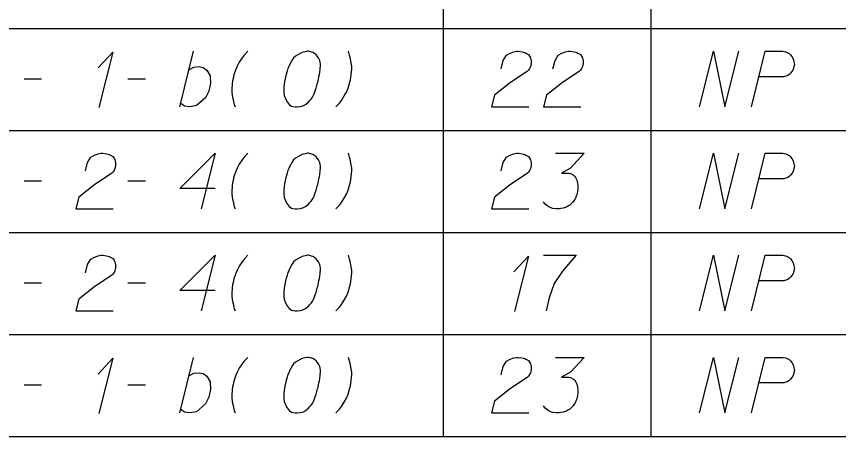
# Model space of a CAD drawing. Extents: x 2074207 to 2076812, y 516372 to 523312.
# Drawn here: x 2076453.5 to 2076524.4, y 518622.6 to 518658.9 of the extents above; entities that cross this region are included whole.
import ezdxf

# ---------------------------------------------------------------- set-up
doc = ezdxf.new("R2010")
doc.units = 0
for name, color, linetype in [('Prop DirtTable_ Soil Test Results - Outline (Major)', 7, 'Continuous'), ('Prop DirtTable_ Soil Test Results - Outline (Minor)', 7, 'Continuous'), ('Prop DirtTable_ Soil Test Results - Tx (Sample Data)', 7, 'Continuous')]:
    doc.layers.add(name, color=color, linetype=linetype)

msp = doc.modelspace()

# ---------------------------------------------------------------- linework, layer by layer
at = {"layer": 'Prop DirtTable_ Soil Test Results - Outline (Major)'}
msp.add_line((2076260.609, 518622.616), (2076811.903, 518622.616), dxfattribs=at)
at = {"layer": 'Prop DirtTable_ Soil Test Results - Outline (Minor)'}
for p, q in [((2076490.31, 518682.216), (2076490.31, 518657.816)), ((2076508.192, 518682.216), (2076508.192, 518657.816)), ((2076260.609, 518657.816), (2076811.903, 518657.816)), ((2076260.609, 518657.816), (2076811.903, 518657.816)), ((2076490.31, 518657.816), (2076490.31, 518649.016)), ((2076508.192, 518657.816), (2076508.192, 518649.016)), ((2076260.609, 518649.016), (2076811.903, 518649.016)), ((2076260.609, 518649.016), (2076811.903, 518649.016)), ((2076490.31, 518649.016), (2076490.31, 518640.216)), ((2076508.192, 518649.016), (2076508.192, 518640.216)), ((2076260.609, 518640.216), (2076811.903, 518640.216)), ((2076260.609, 518640.216), (2076811.903, 518640.216)), ((2076490.31, 518640.216), (2076490.31, 518631.416)), ((2076508.192, 518640.216), (2076508.192, 518631.416)), ((2076260.609, 518631.416), (2076811.903, 518631.416)), ((2076260.609, 518631.416), (2076811.903, 518631.416)), ((2076490.31, 518631.416), (2076490.31, 518622.616)), ((2076508.192, 518631.416), (2076508.192, 518622.616)), ((2076260.609, 518622.616), (2076811.903, 518622.616))]:
    msp.add_line(p, q, dxfattribs=at)
at = {"layer": 'Prop DirtTable_ Soil Test Results - Tx (Sample Data)'}
for points in [[(2076460.54, 518654.413), (2076461.81, 518655.774), (2076460.611, 518651.012)], [(2076467.596, 518651.05), (2076468.76, 518655.85)], [(2076473.451, 518655.85), (2076473.134, 518655.509), (2076472.958, 518655.283), (2076472.711, 518654.905), (2076472.534, 518654.565), (2076472.393, 518654.224), (2076472.252, 518653.809), (2076472.181, 518653.506), (2076472.146, 518653.317), (2076472.111, 518653.053), (2076472.076, 518652.561), (2076472.076, 518652.335), (2076472.111, 518652.07), (2076472.146, 518651.881), (2076472.181, 518651.692), (2076472.252, 518651.39), (2076472.287, 518651.276), (2076472.358, 518651.05)], [(2076478.672, 518655.85), (2076478.602, 518655.85), (2076478.39, 518655.812), (2076478.249, 518655.774), (2076478.143, 518655.736), (2076477.967, 518655.661), (2076477.755, 518655.547), (2076477.579, 518655.434), (2076477.402, 518655.283), (2076477.296, 518655.132), (2076477.191, 518654.943), (2076477.085, 518654.754), (2076476.979, 518654.527), (2076476.908, 518654.376), (2076476.838, 518654.149), (2076476.732, 518653.771), (2076476.626, 518653.204), (2076476.556, 518652.75), (2076476.556, 518652.335), (2076476.591, 518652.032), (2076476.732, 518651.692), (2076476.838, 518651.503), (2076477.014, 518651.276), (2076477.226, 518651.125), (2076477.332, 518651.087), (2076477.543, 518651.05), (2076477.72, 518651.05), (2076478.002, 518651.087), (2076478.249, 518651.163), (2076478.425, 518651.276), (2076478.672, 518651.465), (2076478.778, 518651.579), (2076478.919, 518651.73), (2076479.025, 518651.881), (2076479.095, 518651.995), (2076479.166, 518652.183), (2076479.201, 518652.259), (2076479.272, 518652.448), (2076479.342, 518652.675), (2076479.413, 518652.902), (2076479.448, 518653.053), (2076479.483, 518653.166), (2076479.519, 518653.317), (2076479.589, 518653.658), (2076479.625, 518653.846), (2076479.66, 518654.035), (2076479.695, 518654.3), (2076479.73, 518654.64), (2076479.73, 518654.754), (2076479.695, 518654.905), (2076479.66, 518655.056), (2076479.554, 518655.283), (2076479.448, 518655.434), (2076479.342, 518655.547), (2076479.201, 518655.661), (2076479.06, 518655.736), (2076478.954, 518655.774), (2076478.849, 518655.812), (2076478.672, 518655.85)], [(2076481.036, 518651.05), (2076481.353, 518651.39), (2076481.529, 518651.617), (2076481.776, 518651.995), (2076481.953, 518652.335), (2076482.094, 518652.675), (2076482.235, 518653.091), (2076482.306, 518653.393), (2076482.341, 518653.582), (2076482.376, 518653.846), (2076482.411, 518654.338), (2076482.411, 518654.565), (2076482.376, 518654.829), (2076482.341, 518655.018), (2076482.306, 518655.207), (2076482.235, 518655.509), (2076482.2, 518655.623), (2076482.129, 518655.85)], [(2076495.287, 518654.338), (2076495.463, 518655.056), (2076495.746, 518655.509), (2076496.063, 518655.698), (2076496.38, 518655.812), (2076496.627, 518655.85), (2076496.804, 518655.85), (2076497.121, 518655.812), (2076497.333, 518655.736), (2076497.439, 518655.698), (2076497.65, 518655.585), (2076497.756, 518655.434), (2076497.827, 518655.283), (2076497.862, 518655.169), (2076497.897, 518655.018), (2076497.897, 518654.829), (2076497.862, 518654.64), (2076497.827, 518654.527), (2076497.756, 518654.376), (2076497.65, 518654.224), (2076497.545, 518654.111), (2076496.098, 518653.166), (2076494.723, 518652.07), (2076494.476, 518651.05), (2076497.686, 518651.05)], [(2076499.767, 518654.338), (2076499.943, 518655.056), (2076500.226, 518655.509), (2076500.543, 518655.698), (2076500.86, 518655.812), (2076501.107, 518655.85), (2076501.284, 518655.85), (2076501.601, 518655.812), (2076501.813, 518655.736), (2076501.919, 518655.698), (2076502.13, 518655.585), (2076502.236, 518655.434), (2076502.307, 518655.283), (2076502.342, 518655.169), (2076502.377, 518655.018), (2076502.377, 518654.829), (2076502.342, 518654.64), (2076502.307, 518654.527), (2076502.236, 518654.376), (2076502.13, 518654.224), (2076502.025, 518654.111), (2076500.578, 518653.166), (2076499.203, 518652.07), (2076498.956, 518651.05), (2076502.166, 518651.05)], [(2076512.396, 518651.05), (2076513.595, 518655.85), (2076514.583, 518651.05), (2076515.782, 518655.85)], [(2076516.876, 518651.05), (2076518.075, 518655.85), (2076519.592, 518655.85), (2076519.803, 518655.812), (2076519.909, 518655.774), (2076520.121, 518655.661), (2076520.262, 518655.547), (2076520.368, 518655.396), (2076520.474, 518655.207), (2076520.544, 518654.943), (2076520.58, 518654.716), (2076520.544, 518654.527), (2076520.509, 518654.376), (2076520.438, 518654.224), (2076520.368, 518654.111), (2076520.262, 518653.96), (2076520.121, 518653.846), (2076520.015, 518653.771), (2076519.839, 518653.695), (2076519.662, 518653.658), (2076517.546, 518653.658)], [(2076468.372, 518654.262), (2076468.795, 518654.489), (2076469.254, 518654.527), (2076469.606, 518654.451), (2076469.924, 518654.224), (2076470.206, 518653.733), (2076470.241, 518653.091), (2076470.1, 518652.41), (2076469.818, 518651.843), (2076469.042, 518651.163), (2076468.442, 518651.05), (2076467.984, 518651.125), (2076467.666, 518651.352)], [(2076454.156, 518653.469), (2076455.672, 518653.469)], [(2076463.116, 518653.469), (2076464.632, 518653.469)], [(2076459.447, 518645.538), (2076459.623, 518646.256), (2076459.906, 518646.709), (2076460.223, 518646.898), (2076460.54, 518647.012), (2076460.787, 518647.05), (2076460.964, 518647.05), (2076461.281, 518647.012), (2076461.493, 518646.936), (2076461.599, 518646.898), (2076461.81, 518646.785), (2076461.916, 518646.634), (2076461.987, 518646.483), (2076462.022, 518646.369), (2076462.057, 518646.218), (2076462.057, 518646.029), (2076462.022, 518645.84), (2076461.987, 518645.727), (2076461.916, 518645.576), (2076461.81, 518645.424), (2076461.705, 518645.311), (2076460.258, 518644.366), (2076458.883, 518643.27), (2076458.636, 518642.25), (2076461.846, 518642.25)], [(2076470.629, 518644.026), (2076467.596, 518644.026), (2076470.629, 518647.05), (2076469.43, 518642.25)], [(2076473.451, 518647.05), (2076473.134, 518646.709), (2076472.958, 518646.483), (2076472.711, 518646.105), (2076472.534, 518645.765), (2076472.393, 518645.424), (2076472.252, 518645.009), (2076472.181, 518644.706), (2076472.146, 518644.517), (2076472.111, 518644.253), (2076472.076, 518643.761), (2076472.076, 518643.535), (2076472.111, 518643.27), (2076472.146, 518643.081), (2076472.181, 518642.892), (2076472.252, 518642.59), (2076472.287, 518642.476), (2076472.358, 518642.25)], [(2076478.672, 518647.05), (2076478.602, 518647.05), (2076478.39, 518647.012), (2076478.249, 518646.974), (2076478.143, 518646.936), (2076477.967, 518646.861), (2076477.755, 518646.747), (2076477.579, 518646.634), (2076477.402, 518646.483), (2076477.296, 518646.332), (2076477.191, 518646.143), (2076477.085, 518645.954), (2076476.979, 518645.727), (2076476.908, 518645.576), (2076476.838, 518645.349), (2076476.732, 518644.971), (2076476.626, 518644.404), (2076476.556, 518643.95), (2076476.556, 518643.535), (2076476.591, 518643.232), (2076476.732, 518642.892), (2076476.838, 518642.703), (2076477.014, 518642.476), (2076477.226, 518642.325), (2076477.332, 518642.287), (2076477.543, 518642.25), (2076477.72, 518642.25), (2076478.002, 518642.287), (2076478.249, 518642.363), (2076478.425, 518642.476), (2076478.672, 518642.665), (2076478.778, 518642.779), (2076478.919, 518642.93), (2076479.025, 518643.081), (2076479.095, 518643.195), (2076479.166, 518643.383), (2076479.201, 518643.459), (2076479.272, 518643.648), (2076479.342, 518643.875), (2076479.413, 518644.102), (2076479.448, 518644.253), (2076479.483, 518644.366), (2076479.519, 518644.517), (2076479.589, 518644.858), (2076479.625, 518645.046), (2076479.66, 518645.235), (2076479.695, 518645.5), (2076479.73, 518645.84), (2076479.73, 518645.954), (2076479.695, 518646.105), (2076479.66, 518646.256), (2076479.554, 518646.483), (2076479.448, 518646.634), (2076479.342, 518646.747), (2076479.201, 518646.861), (2076479.06, 518646.936), (2076478.954, 518646.974), (2076478.849, 518647.012), (2076478.672, 518647.05)], [(2076481.036, 518642.25), (2076481.353, 518642.59), (2076481.529, 518642.817), (2076481.776, 518643.195), (2076481.953, 518643.535), (2076482.094, 518643.875), (2076482.235, 518644.291), (2076482.306, 518644.593), (2076482.341, 518644.782), (2076482.376, 518645.046), (2076482.411, 518645.538), (2076482.411, 518645.765), (2076482.376, 518646.029), (2076482.341, 518646.218), (2076482.306, 518646.407), (2076482.235, 518646.709), (2076482.2, 518646.823), (2076482.129, 518647.05)], [(2076495.287, 518645.538), (2076495.463, 518646.256), (2076495.746, 518646.709), (2076496.063, 518646.898), (2076496.38, 518647.012), (2076496.627, 518647.05), (2076496.804, 518647.05), (2076497.121, 518647.012), (2076497.333, 518646.936), (2076497.439, 518646.898), (2076497.65, 518646.785), (2076497.756, 518646.634), (2076497.827, 518646.483), (2076497.862, 518646.369), (2076497.897, 518646.218), (2076497.897, 518646.029), (2076497.862, 518645.84), (2076497.827, 518645.727), (2076497.756, 518645.576), (2076497.65, 518645.424), (2076497.545, 518645.311), (2076496.098, 518644.366), (2076494.723, 518643.27), (2076494.476, 518642.25), (2076497.686, 518642.25)], [(2076499.979, 518647.05), (2076502.448, 518647.05), (2076501.284, 518645.765), (2076500.508, 518645.349), (2076501.143, 518645.349), (2076501.284, 518645.311), (2076501.354, 518645.273), (2076501.425, 518645.235), (2076501.495, 518645.198), (2076501.637, 518645.084), (2076501.707, 518644.971), (2076501.778, 518644.858), (2076501.813, 518644.744), (2076501.883, 518644.48), (2076501.919, 518644.253), (2076501.919, 518644.139), (2076501.919, 518643.988), (2076501.883, 518643.761), (2076501.848, 518643.61), (2076501.813, 518643.459), (2076501.778, 518643.346), (2076501.742, 518643.27), (2076501.707, 518643.195), (2076501.672, 518643.119), (2076501.601, 518643.006), (2076501.495, 518642.854), (2076501.39, 518642.741), (2076501.319, 518642.665), (2076501.213, 518642.59), (2076501.107, 518642.514), (2076500.966, 518642.439), (2076500.896, 518642.401), (2076500.649, 518642.325), (2076500.437, 518642.287), (2076500.296, 518642.25), (2076500.049, 518642.25), (2076499.767, 518642.287), (2076499.661, 518642.325), (2076499.555, 518642.363), (2076499.449, 518642.401), (2076499.344, 518642.476), (2076499.238, 518642.552), (2076499.061, 518642.703), (2076498.956, 518642.854)], [(2076512.396, 518642.25), (2076513.595, 518647.05), (2076514.583, 518642.25), (2076515.782, 518647.05)], [(2076516.876, 518642.25), (2076518.075, 518647.05), (2076519.592, 518647.05), (2076519.803, 518647.012), (2076519.909, 518646.974), (2076520.121, 518646.861), (2076520.262, 518646.747), (2076520.368, 518646.596), (2076520.474, 518646.407), (2076520.544, 518646.143), (2076520.58, 518645.916), (2076520.544, 518645.727), (2076520.509, 518645.576), (2076520.438, 518645.424), (2076520.368, 518645.311), (2076520.262, 518645.16), (2076520.121, 518645.046), (2076520.015, 518644.971), (2076519.839, 518644.895), (2076519.662, 518644.858), (2076517.546, 518644.858)], [(2076454.156, 518644.669), (2076455.672, 518644.669)], [(2076463.116, 518644.669), (2076464.632, 518644.669)], [(2076459.447, 518636.738), (2076459.623, 518637.456), (2076459.906, 518637.909), (2076460.223, 518638.098), (2076460.54, 518638.212), (2076460.787, 518638.25), (2076460.964, 518638.25), (2076461.281, 518638.212), (2076461.493, 518638.136), (2076461.599, 518638.098), (2076461.81, 518637.985), (2076461.916, 518637.834), (2076461.987, 518637.683), (2076462.022, 518637.569), (2076462.057, 518637.418), (2076462.057, 518637.229), (2076462.022, 518637.04), (2076461.987, 518636.927), (2076461.916, 518636.776), (2076461.81, 518636.624), (2076461.705, 518636.511), (2076460.258, 518635.566), (2076458.883, 518634.47), (2076458.636, 518633.45), (2076461.846, 518633.45)], [(2076470.629, 518635.226), (2076467.596, 518635.226), (2076470.629, 518638.25), (2076469.43, 518633.45)], [(2076473.451, 518638.25), (2076473.134, 518637.909), (2076472.958, 518637.683), (2076472.711, 518637.305), (2076472.534, 518636.965), (2076472.393, 518636.624), (2076472.252, 518636.209), (2076472.181, 518635.906), (2076472.146, 518635.717), (2076472.111, 518635.453), (2076472.076, 518634.961), (2076472.076, 518634.735), (2076472.111, 518634.47), (2076472.146, 518634.281), (2076472.181, 518634.092), (2076472.252, 518633.79), (2076472.287, 518633.676), (2076472.358, 518633.45)], [(2076478.672, 518638.25), (2076478.602, 518638.25), (2076478.39, 518638.212), (2076478.249, 518638.174), (2076478.143, 518638.136), (2076477.967, 518638.061), (2076477.755, 518637.947), (2076477.579, 518637.834), (2076477.402, 518637.683), (2076477.296, 518637.532), (2076477.191, 518637.343), (2076477.085, 518637.154), (2076476.979, 518636.927), (2076476.908, 518636.776), (2076476.838, 518636.549), (2076476.732, 518636.171), (2076476.626, 518635.604), (2076476.556, 518635.15), (2076476.556, 518634.735), (2076476.591, 518634.432), (2076476.732, 518634.092), (2076476.838, 518633.903), (2076477.014, 518633.676), (2076477.226, 518633.525), (2076477.332, 518633.487), (2076477.543, 518633.45), (2076477.72, 518633.45), (2076478.002, 518633.487), (2076478.249, 518633.563), (2076478.425, 518633.676), (2076478.672, 518633.865), (2076478.778, 518633.979), (2076478.919, 518634.13), (2076479.025, 518634.281), (2076479.095, 518634.395), (2076479.166, 518634.583), (2076479.201, 518634.659), (2076479.272, 518634.848), (2076479.342, 518635.075), (2076479.413, 518635.302), (2076479.448, 518635.453), (2076479.483, 518635.566), (2076479.519, 518635.717), (2076479.589, 518636.058), (2076479.625, 518636.246), (2076479.66, 518636.435), (2076479.695, 518636.7), (2076479.73, 518637.04), (2076479.73, 518637.154), (2076479.695, 518637.305), (2076479.66, 518637.456), (2076479.554, 518637.683), (2076479.448, 518637.834), (2076479.342, 518637.947), (2076479.201, 518638.061), (2076479.06, 518638.136), (2076478.954, 518638.174), (2076478.849, 518638.212), (2076478.672, 518638.25)], [(2076481.036, 518633.45), (2076481.353, 518633.79), (2076481.529, 518634.017), (2076481.776, 518634.395), (2076481.953, 518634.735), (2076482.094, 518635.075), (2076482.235, 518635.491), (2076482.306, 518635.793), (2076482.341, 518635.982), (2076482.376, 518636.246), (2076482.411, 518636.738), (2076482.411, 518636.965), (2076482.376, 518637.229), (2076482.341, 518637.418), (2076482.306, 518637.607), (2076482.235, 518637.909), (2076482.2, 518638.023), (2076482.129, 518638.25)], [(2076496.38, 518636.813), (2076497.65, 518638.174), (2076496.451, 518633.412)], [(2076498.956, 518638.25), (2076501.778, 518638.25), (2076501.601, 518638.061), (2076500.578, 518636.889), (2076499.873, 518635.831), (2076499.449, 518634.583), (2076499.167, 518633.45)], [(2076512.396, 518633.45), (2076513.595, 518638.25), (2076514.583, 518633.45), (2076515.782, 518638.25)], [(2076516.876, 518633.45), (2076518.075, 518638.25), (2076519.592, 518638.25), (2076519.803, 518638.212), (2076519.909, 518638.174), (2076520.121, 518638.061), (2076520.262, 518637.947), (2076520.368, 518637.796), (2076520.474, 518637.607), (2076520.544, 518637.343), (2076520.58, 518637.116), (2076520.544, 518636.927), (2076520.509, 518636.776), (2076520.438, 518636.624), (2076520.368, 518636.511), (2076520.262, 518636.36), (2076520.121, 518636.246), (2076520.015, 518636.171), (2076519.839, 518636.095), (2076519.662, 518636.058), (2076517.546, 518636.058)], [(2076454.156, 518635.869), (2076455.672, 518635.869)], [(2076463.116, 518635.869), (2076464.632, 518635.869)], [(2076467.596, 518624.65), (2076468.76, 518629.45)], [(2076473.451, 518629.45), (2076473.134, 518629.109), (2076472.958, 518628.883), (2076472.711, 518628.505), (2076472.534, 518628.165), (2076472.393, 518627.824), (2076472.252, 518627.409), (2076472.181, 518627.106), (2076472.146, 518626.917), (2076472.111, 518626.653), (2076472.076, 518626.161), (2076472.076, 518625.935), (2076472.111, 518625.67), (2076472.146, 518625.481), (2076472.181, 518625.292), (2076472.252, 518624.99), (2076472.287, 518624.876), (2076472.358, 518624.65)], [(2076478.672, 518629.45), (2076478.602, 518629.45), (2076478.39, 518629.412), (2076478.249, 518629.374), (2076478.143, 518629.336), (2076477.967, 518629.261), (2076477.755, 518629.147), (2076477.579, 518629.034), (2076477.402, 518628.883), (2076477.296, 518628.732), (2076477.191, 518628.543), (2076477.085, 518628.354), (2076476.979, 518628.127), (2076476.908, 518627.976), (2076476.838, 518627.749), (2076476.732, 518627.371), (2076476.626, 518626.804), (2076476.556, 518626.35), (2076476.556, 518625.935), (2076476.591, 518625.632), (2076476.732, 518625.292), (2076476.838, 518625.103), (2076477.014, 518624.876), (2076477.226, 518624.725), (2076477.332, 518624.687), (2076477.543, 518624.65), (2076477.72, 518624.65), (2076478.002, 518624.687), (2076478.249, 518624.763), (2076478.425, 518624.876), (2076478.672, 518625.065), (2076478.778, 518625.179), (2076478.919, 518625.33), (2076479.025, 518625.481), (2076479.095, 518625.595), (2076479.166, 518625.783), (2076479.201, 518625.859), (2076479.272, 518626.048), (2076479.342, 518626.275), (2076479.413, 518626.502), (2076479.448, 518626.653), (2076479.483, 518626.766), (2076479.519, 518626.917), (2076479.589, 518627.258), (2076479.625, 518627.446), (2076479.66, 518627.635), (2076479.695, 518627.9), (2076479.73, 518628.24), (2076479.73, 518628.354), (2076479.695, 518628.505), (2076479.66, 518628.656), (2076479.554, 518628.883), (2076479.448, 518629.034), (2076479.342, 518629.147), (2076479.201, 518629.261), (2076479.06, 518629.336), (2076478.954, 518629.374), (2076478.849, 518629.412), (2076478.672, 518629.45)], [(2076481.036, 518624.65), (2076481.353, 518624.99), (2076481.529, 518625.217), (2076481.776, 518625.595), (2076481.953, 518625.935), (2076482.094, 518626.275), (2076482.235, 518626.691), (2076482.306, 518626.993), (2076482.341, 518627.182), (2076482.376, 518627.446), (2076482.411, 518627.938), (2076482.411, 518628.165), (2076482.376, 518628.429), (2076482.341, 518628.618), (2076482.306, 518628.807), (2076482.235, 518629.109), (2076482.2, 518629.223), (2076482.129, 518629.45)], [(2076495.287, 518627.938), (2076495.463, 518628.656), (2076495.746, 518629.109), (2076496.063, 518629.298), (2076496.38, 518629.412), (2076496.627, 518629.45), (2076496.804, 518629.45), (2076497.121, 518629.412), (2076497.333, 518629.336), (2076497.439, 518629.298), (2076497.65, 518629.185), (2076497.756, 518629.034), (2076497.827, 518628.883), (2076497.862, 518628.769), (2076497.897, 518628.618), (2076497.897, 518628.429), (2076497.862, 518628.24), (2076497.827, 518628.127), (2076497.756, 518627.976), (2076497.65, 518627.824), (2076497.545, 518627.711), (2076496.098, 518626.766), (2076494.723, 518625.67), (2076494.476, 518624.65), (2076497.686, 518624.65)], [(2076499.979, 518629.45), (2076502.448, 518629.45), (2076501.284, 518628.165), (2076500.508, 518627.749), (2076501.143, 518627.749), (2076501.284, 518627.711), (2076501.354, 518627.673), (2076501.425, 518627.635), (2076501.495, 518627.598), (2076501.637, 518627.484), (2076501.707, 518627.371), (2076501.778, 518627.258), (2076501.813, 518627.144), (2076501.883, 518626.88), (2076501.919, 518626.653), (2076501.919, 518626.539), (2076501.919, 518626.388), (2076501.883, 518626.161), (2076501.848, 518626.01), (2076501.813, 518625.859), (2076501.778, 518625.746), (2076501.742, 518625.67), (2076501.707, 518625.595), (2076501.672, 518625.519), (2076501.601, 518625.406), (2076501.495, 518625.254), (2076501.39, 518625.141), (2076501.319, 518625.065), (2076501.213, 518624.99), (2076501.107, 518624.914), (2076500.966, 518624.839), (2076500.896, 518624.801), (2076500.649, 518624.725), (2076500.437, 518624.687), (2076500.296, 518624.65), (2076500.049, 518624.65), (2076499.767, 518624.687), (2076499.661, 518624.725), (2076499.555, 518624.763), (2076499.449, 518624.801), (2076499.344, 518624.876), (2076499.238, 518624.952), (2076499.061, 518625.103), (2076498.956, 518625.254)], [(2076512.396, 518624.65), (2076513.595, 518629.45), (2076514.583, 518624.65), (2076515.782, 518629.45)], [(2076516.876, 518624.65), (2076518.075, 518629.45), (2076519.592, 518629.45), (2076519.803, 518629.412), (2076519.909, 518629.374), (2076520.121, 518629.261), (2076520.262, 518629.147), (2076520.368, 518628.996), (2076520.474, 518628.807), (2076520.544, 518628.543), (2076520.58, 518628.316), (2076520.544, 518628.127), (2076520.509, 518627.976), (2076520.438, 518627.824), (2076520.368, 518627.711), (2076520.262, 518627.56), (2076520.121, 518627.446), (2076520.015, 518627.371), (2076519.839, 518627.295), (2076519.662, 518627.258), (2076517.546, 518627.258)], [(2076460.54, 518628.013), (2076461.81, 518629.374), (2076460.611, 518624.612)], [(2076468.372, 518627.862), (2076468.795, 518628.089), (2076469.254, 518628.127), (2076469.606, 518628.051), (2076469.924, 518627.824), (2076470.206, 518627.333), (2076470.241, 518626.691), (2076470.1, 518626.01), (2076469.818, 518625.443), (2076469.042, 518624.763), (2076468.442, 518624.65), (2076467.984, 518624.725), (2076467.666, 518624.952)], [(2076454.156, 518627.069), (2076455.672, 518627.069)], [(2076463.116, 518627.069), (2076464.632, 518627.069)]]:
    msp.add_lwpolyline(points, dxfattribs=at)

doc.saveas('drawing.dxf')
